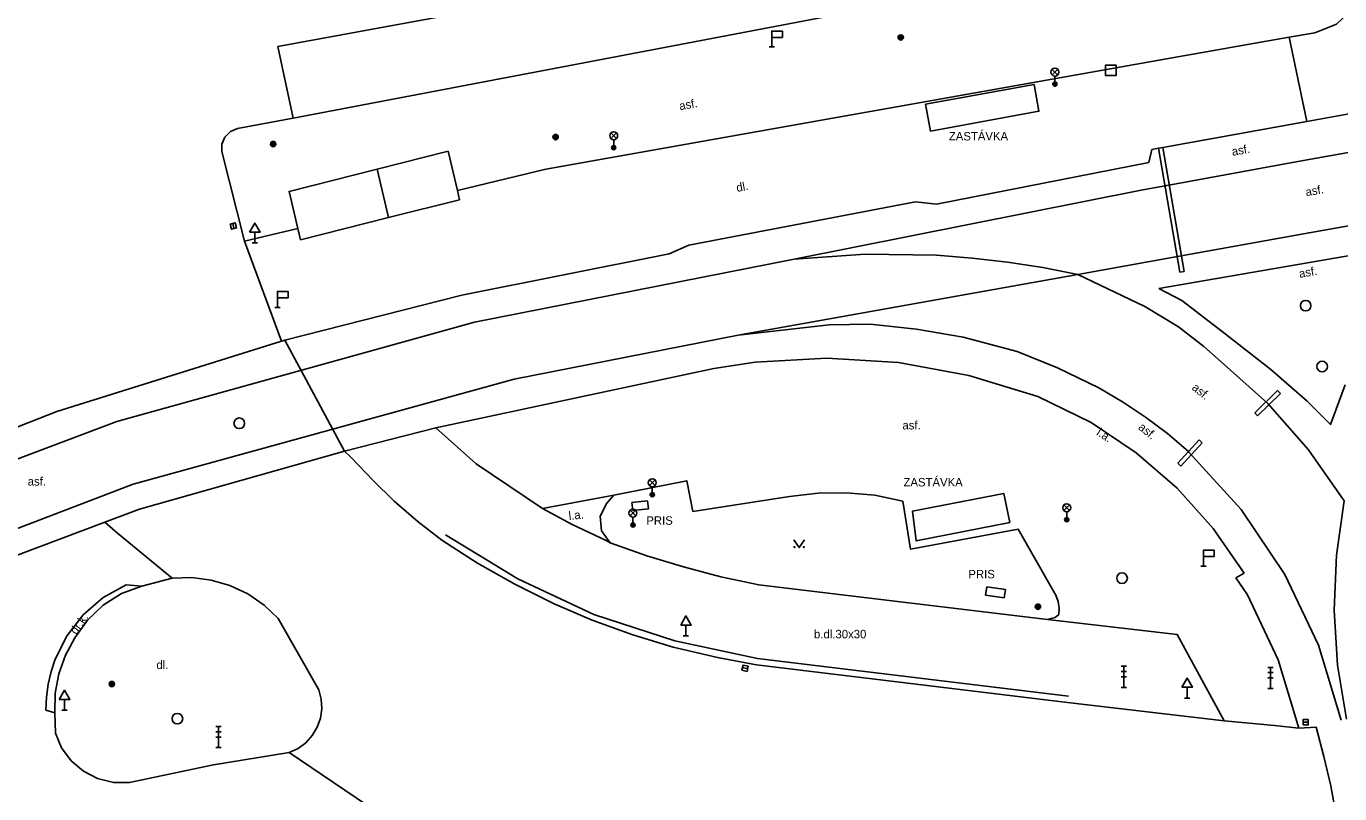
# Model space of a CAD drawing. Extents: x -599770 to -598493, y -1162076 to -1159209.
# Drawn here: x -599305.9 to -599243.9, y -1161222.2 to -1161186 of the extents above; entities that cross this region are included whole.
import ezdxf

# ---------------------------------------------------------------- set-up
doc = ezdxf.new("R2010")
doc.units = 0
doc.layers.add('Podklad', color=7, linetype='Continuous')

msp = doc.modelspace()

# ---------------------------------------------------------------- linework, layer by layer
at = {"layer": 'Podklad'}
for p, q in [((-599270.72, -1161186.54), (-599270.72, -1161186.99)), ((-599270.845, -1161186.99), (-599270.595, -1161186.99)), ((-599257.503, -1161188.31), (-599257.238, -1161188.045)), ((-599257.503, -1161188.045), (-599257.238, -1161188.31)), ((-599257.37, -1161188.365), (-599257.37, -1161188.74)), ((-599278.312, -1161191.31), (-599278.047, -1161191.045)), ((-599278.312, -1161191.045), (-599278.047, -1161191.31)), ((-599278.18, -1161191.365), (-599278.18, -1161191.74)), ((-599296.151, -1161195.319), (-599296.089, -1161195.561)), ((-599295.11, -1161195.731), (-599295.11, -1161196.24)), ((-599295.235, -1161196.24), (-599294.985, -1161196.24)), ((-599294.165, -1161199.28), (-599293.915, -1161199.28)), ((-599294.04, -1161198.83), (-599294.04, -1161199.28)), ((-599276.492, -1161207.69), (-599276.227, -1161207.425)), ((-599276.492, -1161207.425), (-599276.227, -1161207.69)), ((-599276.36, -1161207.745), (-599276.36, -1161208.12)), ((-599256.942, -1161208.87), (-599256.677, -1161208.605)), ((-599256.942, -1161208.605), (-599256.677, -1161208.87)), ((-599277.402, -1161209.12), (-599277.137, -1161208.855)), ((-599277.402, -1161208.855), (-599277.137, -1161209.12)), ((-599277.27, -1161209.175), (-599277.27, -1161209.55)), ((-599256.81, -1161208.925), (-599256.81, -1161209.3)), ((-599250.36, -1161211.04), (-599250.36, -1161211.49)), ((-599250.485, -1161211.49), (-599250.235, -1161211.49)), ((-599274.895, -1161214.78), (-599274.645, -1161214.78)), ((-599274.77, -1161214.271), (-599274.77, -1161214.78)), ((-599272.102, -1161216.283), (-599271.858, -1161216.337)), ((-599254.245, -1161216.22), (-599253.995, -1161216.22)), ((-599254.245, -1161216.47), (-599253.995, -1161216.47)), ((-599254.12, -1161217.22), (-599254.12, -1161216.22)), ((-599247.325, -1161216.27), (-599247.075, -1161216.27)), ((-599247.325, -1161216.52), (-599247.075, -1161216.52)), ((-599247.2, -1161217.27), (-599247.2, -1161216.27)), ((-599254.245, -1161216.72), (-599253.995, -1161216.72)), ((-599254.245, -1161217.22), (-599253.995, -1161217.22)), ((-599251.13, -1161217.211), (-599251.13, -1161217.72)), ((-599247.325, -1161216.77), (-599247.075, -1161216.77)), ((-599247.325, -1161217.27), (-599247.075, -1161217.27)), ((-599304.08, -1161217.781), (-599304.08, -1161218.29)), ((-599251.255, -1161217.72), (-599251.005, -1161217.72)), ((-599304.205, -1161218.29), (-599303.955, -1161218.29)), ((-599296.945, -1161219.06), (-599296.695, -1161219.06)), ((-599296.82, -1161220.06), (-599296.82, -1161219.06)), ((-599245.665, -1161218.86), (-599245.415, -1161218.86)), ((-599296.945, -1161219.31), (-599296.695, -1161219.31)), ((-599296.945, -1161219.56), (-599296.695, -1161219.56)), ((-599296.945, -1161220.06), (-599296.695, -1161220.06))]:
    msp.add_line(p, q, dxfattribs=at)
for points in [[(-599293.3, -1161190.35), (-599294.02, -1161186.96), (-599254.81, -1161179.76), (-599254.23, -1161182.89)], [(-599176.03, -1161179.84), (-599185.38, -1161181.48), (-599211.11, -1161186.14), (-599222.22, -1161188.17), (-599231.95, -1161189.91), (-599245.73, -1161192.37), (-599252.16, -1161193.54), (-599253.22, -1161193.73), (-599269.67, -1161197)], [(-599254.23, -1161182.89), (-599293.3, -1161190.35)], [(-599254.02, -1161197.32), (-599251.59, -1161196.88), (-599245.38, -1161195.76), (-599235.26, -1161193.96), (-599218.74, -1161190.97), (-599212.41, -1161189.82), (-599183.76, -1161184.68), (-599173.82, -1161182.81)], [(-599242.81, -1161183.03), (-599242.83, -1161184.14), (-599243.28, -1161185.15), (-599244.08, -1161185.92), (-599245.11, -1161186.32)], [(-599246.32, -1161186.52), (-599251.83, -1161187.5)], [(-599246.32, -1161186.52), (-599245.11, -1161186.32)], [(-599246.32, -1161186.52), (-599245.49, -1161190.5)], [(-599285.55, -1161193.76), (-599281.38, -1161192.76), (-599251.83, -1161187.5)], [(-599258.34, -1161188.76), (-599258.12, -1161190.02), (-599263.24, -1161190.96), (-599263.47, -1161189.69), (-599258.34, -1161188.76)], [(-599240.64, -1161189.62), (-599245.49, -1161190.5)], [(-599293.3, -1161190.35), (-599295.93, -1161190.84)], [(-599245.49, -1161190.5), (-599252.28, -1161191.73), (-599252.48, -1161191.77), (-599252.8, -1161191.83)], [(-599296.66, -1161191.93), (-599296.66, -1161191.57), (-599296.52, -1161191.24), (-599296.26, -1161190.98), (-599295.93, -1161190.84)], [(-599252.93, -1161192.44), (-599252.8, -1161191.83)], [(-599251.27, -1161197.59), (-599252.28, -1161191.73), (-599252.48, -1161191.77)], [(-599252.48, -1161191.77), (-599251.47, -1161197.62)], [(-599295.6, -1161196.16), (-599296.66, -1161191.93)], [(-599289.34, -1161192.76), (-599285.99, -1161191.91), (-599285.55, -1161193.76)], [(-599262.96, -1161194.41), (-599252.93, -1161192.44)], [(-599293.08, -1161195.56), (-599293.49, -1161193.81), (-599289.34, -1161192.76)], [(-599288.8, -1161195.04), (-599289.34, -1161192.76)], [(-599262.96, -1161194.41), (-599263.94, -1161194.3), (-599274.64, -1161196.34), (-599275.57, -1161196.75), (-599285.34, -1161198.7), (-599293.69, -1161200.83), (-599293.85, -1161200.87)], [(-599285.45, -1161194.2), (-599288.8, -1161195.04)], [(-599285.55, -1161193.76), (-599285.45, -1161194.2)], [(-599295.6, -1161196.16), (-599293.08, -1161195.56)], [(-599288.8, -1161195.04), (-599292.95, -1161196.09), (-599293.08, -1161195.56)], [(-599293.85, -1161200.87), (-599295.6, -1161196.16)], [(-599252.467, -1161198.392), (-599239.35, -1161196.13)], [(-599269.67, -1161197), (-599266.31, -1161196.77), (-599262.95, -1161196.82), (-599261.27, -1161196.95), (-599259.6, -1161197.14), (-599257.94, -1161197.4), (-599256.29, -1161197.73)], [(-599269.67, -1161197), (-599284.75, -1161199.98), (-599301.62, -1161204.67), (-599317.09, -1161210.51), (-599333.33, -1161217.8), (-599378.29, -1161238.9)], [(-599254.02, -1161197.32), (-599256.29, -1161197.73), (-599272.31, -1161200.59)], [(-599256.29, -1161197.73), (-599253.12, -1161199.24), (-599251.53, -1161200.2), (-599250.35, -1161201.13), (-599249.52, -1161201.85)], [(-599251.47, -1161197.62), (-599251.27, -1161197.59)], [(-599252.467, -1161198.392), (-599251.377, -1161198.948)], [(-599245.467, -1161203.711), (-599247.185, -1161202.213), (-599249.485, -1161200.413), (-599251.377, -1161198.948)], [(-599272.31, -1161200.59), (-599268.01, -1161200.11)], [(-599268.01, -1161200.11), (-599266.08, -1161200.07), (-599263.89, -1161200.31), (-599261.69, -1161200.69), (-599259.15, -1161201.36), (-599257.24, -1161202.13), (-599255.3, -1161203.08), (-599254.18, -1161203.74), (-599253.1, -1161204.46), (-599252.06, -1161205.24), (-599251.07, -1161206.08)], [(-599376.74, -1161241.49), (-599332.02, -1161220.55), (-599315.97, -1161213.42), (-599300.84, -1161207.62), (-599282.88, -1161202.66), (-599272.31, -1161200.59)], [(-599293.85, -1161200.87), (-599304.44, -1161204.2)], [(-599290.87, -1161206.07), (-599293.69, -1161200.83)], [(-599271.51, -1161201.87), (-599268.13, -1161201.68)], [(-599268.13, -1161201.68), (-599264.75, -1161201.88)], [(-599286.57, -1161204.96), (-599273.46, -1161202.17)], [(-599273.46, -1161202.17), (-599271.51, -1161201.87)], [(-599264.75, -1161201.88), (-599261.42, -1161202.49), (-599258.18, -1161203.49)], [(-599249.52, -1161201.85), (-599247.33, -1161203.81), (-599245.4, -1161206), (-599243.73, -1161208.41)], [(-599243.679, -1161202.936), (-599244.365, -1161204.81), (-599245.467, -1161203.711)], [(-599258.18, -1161203.49), (-599255.66, -1161204.72)], [(-599247.94, -1161204.26), (-599246.87, -1161203.21)], [(-599246.73, -1161203.35), (-599247.81, -1161204.4)], [(-599246.87, -1161203.21), (-599246.73, -1161203.35)], [(-599313.95, -1161207.92), (-599304.44, -1161204.2)], [(-599247.81, -1161204.4), (-599247.94, -1161204.26)], [(-599255.66, -1161204.72), (-599253.54, -1161206.14), (-599251.6, -1161207.81), (-599249.9, -1161209.71), (-599248.44, -1161211.82)], [(-599290.87, -1161206.07), (-599286.57, -1161204.96)], [(-599281.53, -1161208.77), (-599284.67, -1161206.66), (-599286.57, -1161204.96)], [(-599290.87, -1161206.07), (-599300.55, -1161208.81)], [(-599286.29, -1161210.27), (-599287.406, -1161209.406), (-599288.532, -1161208.424), (-599289.548, -1161207.433), (-599289.86, -1161207.101), (-599290.571, -1161206.344), (-599290.87, -1161206.07)], [(-599251.57, -1161206.64), (-599250.57, -1161205.53)], [(-599250.42, -1161205.67), (-599251.42, -1161206.77)], [(-599251.07, -1161206.09), (-599248.58, -1161208.82), (-599246.52, -1161211.89), (-599244.94, -1161215.23)], [(-599250.57, -1161205.53), (-599250.42, -1161205.67)], [(-599251.42, -1161206.77), (-599251.57, -1161206.64)], [(-599278.17, -1161208.15), (-599274.73, -1161207.46), (-599274.44, -1161208.91), (-599269.88, -1161208.21)], [(-599281.53, -1161208.77), (-599278.17, -1161208.15)], [(-599278.34, -1161210.39), (-599278.75, -1161209.83), (-599278.81, -1161209.14), (-599278.51, -1161208.52), (-599278.17, -1161208.15)], [(-599277.32, -1161208.49), (-599276.58, -1161208.41)], [(-599277.28, -1161208.86), (-599277.32, -1161208.49)], [(-599276.58, -1161208.41), (-599276.54, -1161208.78)], [(-599264.54, -1161208.42), (-599265.86, -1161208.15), (-599267.2, -1161208.03), (-599268.54, -1161208.05), (-599269.88, -1161208.21)], [(-599264.54, -1161208.42), (-599264.18, -1161210.69), (-599259.1, -1161209.74), (-599257.43, -1161212.67)], [(-599259.49, -1161209.43), (-599263.91, -1161210.3), (-599264.09, -1161208.9), (-599259.77, -1161208.07), (-599259.49, -1161209.43)], [(-599243.73, -1161208.41), (-599244.09, -1161210.98)], [(-599300.55, -1161208.81), (-599302.18, -1161209.42), (-599311.58, -1161212.95)], [(-599278.34, -1161210.39), (-599278.53, -1161210.29), (-599280.14, -1161209.52), (-599281.53, -1161208.77)], [(-599276.54, -1161208.78), (-599277.28, -1161208.86)], [(-599302.18, -1161209.42), (-599301.59, -1161209.93), (-599299.01, -1161212.06)], [(-599271.44, -1161216.15), (-599273.275, -1161215.807), (-599275.38, -1161215.31), (-599277.276, -1161214.727), (-599279.19, -1161214.04), (-599280.984, -1161213.267), (-599282.85, -1161212.35), (-599284.604, -1161211.349), (-599286.29, -1161210.27)], [(-599271.39, -1161215.85), (-599275.29, -1161215.02), (-599279.11, -1161213.77), (-599282.7, -1161212.09), (-599286.12, -1161210.02)], [(-599271.34, -1161212.37), (-599273.12, -1161211.99), (-599274.88, -1161211.53), (-599276.62, -1161211), (-599278.34, -1161210.39)], [(-599269.68, -1161210.245), (-599269.43, -1161210.62), (-599269.18, -1161210.245)], [(-599243.61, -1161218.72), (-599244.03, -1161216.16), (-599244.19, -1161213.57), (-599244.09, -1161210.98)], [(-599300.43, -1161212.44), (-599299.01, -1161212.06), (-599298.08, -1161212.03), (-599297.17, -1161212.15), (-599296.28, -1161212.41), (-599295.44, -1161212.8), (-599294.67, -1161213.33), (-599294, -1161213.96)], [(-599248.44, -1161211.82), (-599248.83, -1161212.04)], [(-599248.83, -1161212.04), (-599248.29, -1161212.85), (-599246.84, -1161215.91), (-599245.86, -1161219.14)], [(-599304.52, -1161215.88), (-599303.96, -1161214.77), (-599303.2, -1161213.79), (-599302.26, -1161212.98), (-599301.18, -1161212.37)], [(-599303.59, -1161214.88), (-599303, -1161214.04), (-599302.26, -1161213.33), (-599301.39, -1161212.79), (-599300.43, -1161212.44)], [(-599301.18, -1161212.37), (-599300.43, -1161212.44)], [(-599257.72, -1161214.01), (-599271.34, -1161212.37)], [(-599260.64, -1161212.86), (-599260.58, -1161212.47)], [(-599259.76, -1161212.99), (-599260.64, -1161212.86)], [(-599260.58, -1161212.47), (-599259.7, -1161212.59)], [(-599259.7, -1161212.59), (-599259.76, -1161212.99)], [(-599257.43, -1161212.67), (-599257.32, -1161212.87)], [(-599257.32, -1161212.87), (-599257.22, -1161213.16), (-599257.17, -1161213.47), (-599257.19, -1161213.78)], [(-599292.09, -1161217.33), (-599294, -1161213.96)], [(-599257.19, -1161213.78), (-599257.35, -1161213.91), (-599257.55, -1161213.97), (-599257.72, -1161214.01)], [(-599257.72, -1161214.01), (-599251.6, -1161214.72), (-599249.38, -1161218.79)], [(-599304.54, -1161218.42), (-599304.52, -1161217.49), (-599304.35, -1161216.57), (-599304.04, -1161215.7), (-599303.59, -1161214.88)], [(-599244.94, -1161215.23), (-599243.87, -1161218.77)], [(-599304.96, -1161218.29), (-599304.94, -1161217.67), (-599304.86, -1161217.06), (-599304.72, -1161216.46), (-599304.52, -1161215.88)], [(-599256.73, -1161217.63), (-599271.39, -1161215.85)], [(-599249.38, -1161218.79), (-599256.77, -1161217.93), (-599271.44, -1161216.15)], [(-599293.48, -1161220.29), (-599293.07, -1161220.1), (-599292.7, -1161219.83), (-599292.4, -1161219.49), (-599292.16, -1161219.1), (-599292.01, -1161218.67), (-599291.95, -1161218.22), (-599291.97, -1161217.77), (-599292.09, -1161217.33)], [(-599304.96, -1161218.29), (-599304.54, -1161218.42)], [(-599301.02, -1161221.7), (-599301.78, -1161221.7), (-599302.52, -1161221.52), (-599303.19, -1161221.17), (-599303.77, -1161220.68), (-599304.22, -1161220.07), (-599304.51, -1161219.37), (-599304.54, -1161218.42)], [(-599247.01, -1161219.01), (-599249.38, -1161218.79)], [(-599247.01, -1161219.01), (-599245.86, -1161219.14)], [(-599244.68, -1161220.47), (-599245.04, -1161219.1), (-599245.86, -1161219.14)], [(-599301.02, -1161221.7), (-599297.06, -1161220.87), (-599293.48, -1161220.29)], [(-599293.48, -1161220.29), (-599283.516, -1161227.034), (-599283.05, -1161227.35)], [(-599244.68, -1161220.47), (-599244.36, -1161221.86), (-599244.1, -1161223.27)]]:
    msp.add_lwpolyline(points, dxfattribs=at)
for points in [[(-599270.72, -1161186.54), (-599270.22, -1161186.54), (-599270.22, -1161186.24), (-599270.72, -1161186.24)], [(-599254.98, -1161188.34), (-599254.48, -1161188.34), (-599254.48, -1161187.84), (-599254.98, -1161187.84)], [(-599296.272, -1161195.35), (-599296.21, -1161195.592), (-599295.968, -1161195.53), (-599296.03, -1161195.288)], [(-599295.36, -1161195.731), (-599294.86, -1161195.731), (-599295.11, -1161195.298)], [(-599294.04, -1161198.83), (-599293.54, -1161198.83), (-599293.54, -1161198.53), (-599294.04, -1161198.53)], [(-599250.36, -1161211.04), (-599249.86, -1161211.04), (-599249.86, -1161210.74), (-599250.36, -1161210.74)], [(-599275.02, -1161214.271), (-599274.52, -1161214.271), (-599274.77, -1161213.838)], [(-599272.129, -1161216.405), (-599271.885, -1161216.459), (-599271.831, -1161216.215), (-599272.075, -1161216.161)], [(-599251.38, -1161217.211), (-599250.88, -1161217.211), (-599251.13, -1161216.778)], [(-599304.33, -1161217.781), (-599303.83, -1161217.781), (-599304.08, -1161217.348)], [(-599245.665, -1161218.985), (-599245.415, -1161218.985), (-599245.415, -1161218.735), (-599245.665, -1161218.735)]]:
    msp.add_lwpolyline(points, close=True, dxfattribs=at)
for centre, radius in [((-599264.64, -1161186.54), 0.125), ((-599264.64, -1161186.54), 0.1), ((-599264.64, -1161186.54), 0.075), ((-599264.64, -1161186.54), 0.05), ((-599264.64, -1161186.54), 0.025), ((-599257.37, -1161188.177), 0.188), ((-599257.37, -1161188.74), 0.1), ((-599257.37, -1161188.74), 0.0723), ((-599257.37, -1161188.74), 0.0438), ((-599280.92, -1161191.24), 0.125), ((-599280.92, -1161191.24), 0.1), ((-599280.92, -1161191.24), 0.075), ((-599280.92, -1161191.24), 0.05), ((-599280.92, -1161191.24), 0.025), ((-599278.18, -1161191.177), 0.188), ((-599294.24, -1161191.57), 0.125), ((-599294.24, -1161191.57), 0.1), ((-599294.24, -1161191.57), 0.075), ((-599294.24, -1161191.57), 0.05), ((-599294.24, -1161191.57), 0.025), ((-599278.18, -1161191.74), 0.1), ((-599278.18, -1161191.74), 0.0723), ((-599278.18, -1161191.74), 0.0438), ((-599245.54, -1161199.2), 0.25), ((-599244.76, -1161202.07), 0.25), ((-599295.84, -1161204.75), 0.25), ((-599276.36, -1161207.558), 0.188), ((-599276.36, -1161208.12), 0.1), ((-599276.36, -1161208.12), 0.0723), ((-599276.36, -1161208.12), 0.0438), ((-599256.81, -1161208.738), 0.188), ((-599277.27, -1161208.988), 0.188), ((-599256.81, -1161209.3), 0.1), ((-599256.81, -1161209.3), 0.0723), ((-599277.27, -1161209.55), 0.1), ((-599277.27, -1161209.55), 0.0723), ((-599277.27, -1161209.55), 0.0438), ((-599256.81, -1161209.3), 0.0438), ((-599269.655, -1161210.595), 0.025), ((-599269.205, -1161210.595), 0.025), ((-599254.2, -1161212.06), 0.25), ((-599258.17, -1161213.41), 0.125), ((-599258.17, -1161213.41), 0.1), ((-599258.17, -1161213.41), 0.075), ((-599258.17, -1161213.41), 0.05), ((-599258.17, -1161213.41), 0.025), ((-599301.85, -1161217.06), 0.125), ((-599301.85, -1161217.06), 0.1), ((-599301.85, -1161217.06), 0.075), ((-599301.85, -1161217.06), 0.05), ((-599301.85, -1161217.06), 0.025), ((-599298.76, -1161218.69), 0.25)]:
    msp.add_circle(centre, radius, dxfattribs=at)

# ---------------------------------------------------------------- texts
for s, rotation, p in [('asf.', 10.81, (-599275.05, -1161189.98)), ('asf.', 10.06865, (-599248.99, -1161192.13)), ('dl.', 10.23, (-599272.36, -1161193.83)), ('asf.', 10.06865, (-599245.51, -1161194.04)), ('asf.', 10.06865, (-599245.82, -1161197.89)), ('asf.', 321.18922, (-599250.94, -1161203.13)), ('asf.', 321.18922, (-599253.47, -1161205)), ('l.a.', 327.05443, (-599255.44, -1161205.28)), ('l.a.', 6.6383, (-599280.28, -1161209.32)), ('dr.k.', 55, (-599303.53, -1161214.75))]:
    msp.add_text(s, height=0.4, rotation=rotation, dxfattribs=at).set_placement(p)
for s, p in [('ZASTÁVKA', (-599262.37, -1161191.4)), ('asf.', (-599264.56, -1161205.04)), ('asf.', (-599305.82, -1161207.69)), ('ZASTÁVKA', (-599264.51, -1161207.73)), ('PRIS', (-599276.64, -1161209.54)), ('PRIS', (-599261.45, -1161212.07)), ('b.dl.30x30', (-599268.73, -1161214.9)), ('dl.', (-599299.75, -1161216.35))]:
    msp.add_text(s, height=0.4, dxfattribs=at).set_placement(p)

doc.saveas('drawing.dxf')
